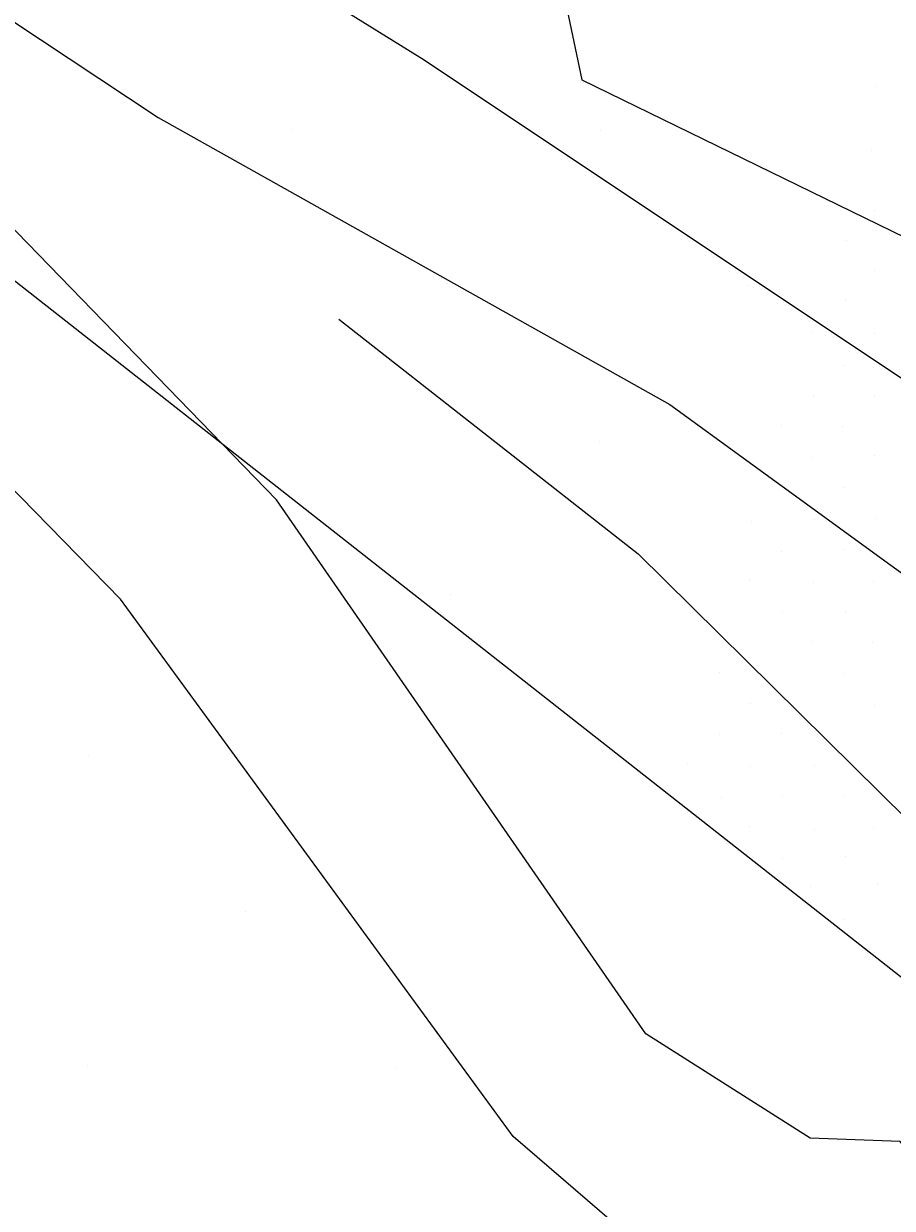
# Model space of a CAD drawing. Extents: x 1602514 to 1609837, y 863887 to 871157.
# Drawn here: x 1606487.5 to 1606547.1, y 865648.6 to 865729.8 of the extents above; entities that cross this region are included whole.
import ezdxf

# ---------------------------------------------------------------- set-up
doc = ezdxf.new("R2010")
doc.units = 0
for name, color, linetype in [('Survey-Entrances', 7, 'Continuous'), ('Survey-Flow line', 7, 'Continuous'), ('Survey-Ridge Lines', 7, 'Continuous'), ('Survey-Spot dirt', 7, 'Continuous'), ('Survey-Vegetation trees', 7, 'Continuous')]:
    doc.layers.add(name, color=color, linetype=linetype)

msp = doc.modelspace()

# ---------------------------------------------------------------- linework, layer by layer
at = {"layer": 'Survey-Entrances'}
for points in [[(1605980.439, 866121.087), (1606019.194, 866074.992), (1606085.728, 866003.012), (1606144.444, 865944.546), (1606164.347, 865927.191), (1606213.395, 865894.188), (1606253.629, 865868.44), (1606340.925, 865816.944), (1606394.589, 865787.872), (1606454.137, 865751.618), (1606496.706, 865723.411), (1606531.802, 865703.739), (1606585.257, 865664.883), (1606641.474, 865621.476)], [(1605980.439, 866121.087), (1606019.194, 866074.992), (1606085.728, 866003.012), (1606144.444, 865944.546), (1606164.347, 865927.191), (1606213.395, 865894.188), (1606253.629, 865868.44), (1606340.925, 865816.944), (1606394.589, 865787.872), (1606454.137, 865751.618), (1606496.706, 865723.411), (1606531.802, 865703.739), (1606585.257, 865664.883), (1606641.474, 865621.476)], [(1606392.71, 865802.217), (1606466.053, 865757.663), (1606514.959, 865727.363), (1606568.699, 865691.558), (1606618.103, 865655.292), (1606648.73, 865633.019)], [(1606392.71, 865802.217), (1606466.053, 865757.663), (1606514.959, 865727.363), (1606568.699, 865691.558), (1606618.103, 865655.292), (1606648.73, 865633.019)]]:
    msp.add_lwpolyline(points, dxfattribs=at)
at = {"layer": 'Survey-Flow line'}
msp.add_lwpolyline([(1606509.095, 865709.587), (1606529.631, 865693.496), (1606551.797, 865671.62), (1606560.886, 865649.416)], dxfattribs=at)
msp.add_lwpolyline([(1606509.095, 865709.587), (1606529.631, 865693.496), (1606551.797, 865671.62), (1606560.886, 865649.416)], dxfattribs=at)
at = {"layer": 'Survey-Ridge Lines'}
for points in [[(1606550.529, 865649.422), (1606547.609, 865653.184), (1606541.44, 865653.409), (1606530.154, 865660.571), (1606504.809, 865697.2), (1606469.176, 865733.931), (1606440.826, 865770.258)], [(1606550.529, 865649.422), (1606547.609, 865653.184), (1606541.44, 865653.409), (1606530.154, 865660.571), (1606504.809, 865697.2), (1606469.176, 865733.931), (1606440.826, 865770.258)], [(1606546.327, 865643.471), (1606541.719, 865644.082), (1606532.075, 865644.038), (1606521.052, 865653.531), (1606494.114, 865690.384), (1606458.824, 865726.45), (1606429.425, 865761.756)], [(1606546.327, 865643.471), (1606541.719, 865644.082), (1606532.075, 865644.038), (1606521.052, 865653.531), (1606494.114, 865690.384), (1606458.824, 865726.45), (1606429.425, 865761.756)]]:
    msp.add_lwpolyline(points, dxfattribs=at)
at = {"layer": 'Survey-Spot dirt'}
for p, q in [((1606545.95, 865725.566), (1606545.95, 865725.566)), ((1606545.95, 865725.566), (1606545.95, 865725.566)), ((1606505.89, 865722.572), (1606505.89, 865722.572)), ((1606505.89, 865722.572), (1606505.89, 865722.572)), ((1606527.073, 865722.493), (1606527.073, 865722.493)), ((1606527.073, 865722.493), (1606527.073, 865722.493)), ((1606545.63, 865721.158), (1606545.63, 865721.158)), ((1606545.63, 865721.158), (1606545.63, 865721.158)), ((1606545.851, 865717.018), (1606545.851, 865717.018)), ((1606545.851, 865717.018), (1606545.851, 865717.018)), ((1606543.914, 865714.949), (1606543.914, 865714.949)), ((1606543.914, 865714.949), (1606543.914, 865714.949)), ((1606545.815, 865712.942), (1606545.815, 865712.942)), ((1606545.815, 865712.942), (1606545.815, 865712.942)), ((1606516.457, 865712.027), (1606516.457, 865712.027)), ((1606516.457, 865712.027), (1606516.457, 865712.027)), ((1606537.209, 865711.866), (1606537.209, 865711.866)), ((1606537.209, 865711.866), (1606537.209, 865711.866)), ((1606543.829, 865710.858), (1606543.829, 865710.858)), ((1606543.829, 865710.858), (1606543.829, 865710.858)), ((1606541.555, 865708.668), (1606541.555, 865708.668)), ((1606541.555, 865708.668), (1606541.555, 865708.668)), ((1606545.866, 865708.625), (1606545.866, 865708.625)), ((1606545.866, 865708.625), (1606545.866, 865708.625)), ((1606543.747, 865706.391), (1606543.747, 865706.391)), ((1606543.747, 865706.391), (1606543.747, 865706.391)), ((1606541.67, 865704.32), (1606541.67, 865704.32)), ((1606541.67, 865704.32), (1606541.67, 865704.32)), ((1606545.86, 865704.372), (1606545.86, 865704.372)), ((1606545.86, 865704.372), (1606545.86, 865704.372)), ((1606539.485, 865702.31), (1606539.485, 865702.31)), ((1606539.485, 865702.31), (1606539.485, 865702.31)), ((1606543.658, 865702.24), (1606543.658, 865702.24)), ((1606543.658, 865702.24), (1606543.658, 865702.24)), ((1606526.978, 865701.167), (1606526.978, 865701.167)), ((1606526.978, 865701.167), (1606526.978, 865701.167)), ((1606541.529, 865700.085), (1606541.529, 865700.085)), ((1606541.529, 865700.085), (1606541.529, 865700.085)), ((1606545.853, 865700.225), (1606545.853, 865700.225)), ((1606545.853, 865700.225), (1606545.853, 865700.225)), ((1606539.461, 865698.105), (1606539.461, 865698.105)), ((1606539.461, 865698.105), (1606539.461, 865698.105)), ((1606543.697, 865698.059), (1606543.697, 865698.059)), ((1606543.697, 865698.059), (1606543.697, 865698.059)), ((1606537.431, 865695.73), (1606537.431, 865695.73)), ((1606537.431, 865695.73), (1606537.431, 865695.73)), ((1606541.729, 865695.825), (1606541.729, 865695.825)), ((1606541.729, 865695.825), (1606541.729, 865695.825)), ((1606545.884, 865695.921), (1606545.884, 865695.921)), ((1606545.884, 865695.921), (1606545.884, 865695.921)), ((1606539.442, 865693.647), (1606539.442, 865693.647)), ((1606539.442, 865693.647), (1606539.442, 865693.647)), ((1606543.732, 865693.817), (1606543.732, 865693.817)), ((1606543.732, 865693.817), (1606543.732, 865693.817)), ((1606537.285, 865691.647), (1606537.285, 865691.647)), ((1606537.285, 865691.647), (1606537.285, 865691.647)), ((1606545.788, 865691.621), (1606545.788, 865691.621)), ((1606545.788, 865691.621), (1606545.788, 865691.621)), ((1606541.646, 865691.534), (1606541.646, 865691.534)), ((1606541.646, 865691.534), (1606541.646, 865691.534)), ((1606516.781, 865690.719), (1606516.781, 865690.719)), ((1606516.781, 865690.719), (1606516.781, 865690.719)), ((1606539.521, 865689.439), (1606539.521, 865689.439)), ((1606539.521, 865689.439), (1606539.521, 865689.439)), ((1606543.821, 865689.497), (1606543.821, 865689.497)), ((1606543.821, 865689.497), (1606543.821, 865689.497)), ((1606541.555, 865687.47), (1606541.555, 865687.47)), ((1606541.555, 865687.47), (1606541.555, 865687.47)), ((1606545.706, 865687.425), (1606545.706, 865687.425)), ((1606545.706, 865687.425), (1606545.706, 865687.425)), ((1606535.216, 865685.372), (1606535.216, 865685.372)), ((1606535.216, 865685.372), (1606535.216, 865685.372)), ((1606543.687, 865685.303), (1606543.687, 865685.303)), ((1606543.687, 865685.303), (1606543.687, 865685.303)), ((1606537.318, 865683.24), (1606537.318, 865683.24)), ((1606537.318, 865683.24), (1606537.318, 865683.24)), ((1606545.865, 865683.074), (1606545.865, 865683.074)), ((1606545.865, 865683.074), (1606545.865, 865683.074)), ((1606535.216, 865681.083), (1606535.216, 865681.083)), ((1606535.216, 865681.083), (1606535.216, 865681.083)), ((1606539.497, 865681.194), (1606539.497, 865681.194)), ((1606539.497, 865681.194), (1606539.497, 865681.194)), ((1606491.889, 865679.682), (1606491.889, 865679.682)), ((1606491.889, 865679.682), (1606491.889, 865679.682)), ((1606527.187, 865679.928), (1606527.187, 865679.928)), ((1606527.187, 865679.928), (1606527.187, 865679.928)), ((1606533.047, 865679.087), (1606533.047, 865679.087)), ((1606533.047, 865679.087), (1606533.047, 865679.087)), ((1606537.313, 865678.916), (1606537.313, 865678.916)), ((1606537.313, 865678.916), (1606537.313, 865678.916)), ((1606541.732, 865678.939), (1606541.732, 865678.939)), ((1606541.732, 865678.939), (1606541.732, 865678.939)), ((1606535.321, 865676.796), (1606535.321, 865676.796)), ((1606535.321, 865676.796), (1606535.321, 865676.796)), ((1606539.515, 865676.834), (1606539.515, 865676.834)), ((1606539.515, 865676.834), (1606539.515, 865676.834)), ((1606543.814, 865676.868), (1606543.814, 865676.868)), ((1606543.814, 865676.868), (1606543.814, 865676.868)), ((1606537.293, 865674.79), (1606537.293, 865674.79)), ((1606537.293, 865674.79), (1606537.293, 865674.79)), ((1606541.738, 865674.611), (1606541.738, 865674.611)), ((1606541.738, 865674.611), (1606541.738, 865674.611)), ((1606545.759, 865674.713), (1606545.759, 865674.713)), ((1606545.759, 865674.713), (1606545.759, 865674.713)), ((1606539.554, 865672.592), (1606539.554, 865672.592)), ((1606539.554, 865672.592), (1606539.554, 865672.592)), ((1606543.858, 865672.702), (1606543.858, 865672.702)), ((1606543.858, 865672.702), (1606543.858, 865672.702)), ((1606541.437, 865670.691), (1606541.437, 865670.691)), ((1606541.437, 865670.691), (1606541.437, 865670.691)), ((1606546.021, 865670.812), (1606546.021, 865670.812)), ((1606546.021, 865670.812), (1606546.021, 865670.812)), ((1606502.709, 865668.972), (1606502.709, 865668.972)), ((1606502.709, 865668.972), (1606502.709, 865668.972)), ((1606543.714, 865668.407), (1606543.714, 865668.407)), ((1606543.714, 865668.407), (1606543.714, 865668.407)), ((1606545.878, 865666.178), (1606545.878, 865666.178)), ((1606545.878, 865666.178), (1606545.878, 865666.178)), ((1606491.855, 865658.383), (1606491.855, 865658.383)), ((1606491.855, 865658.383), (1606491.855, 865658.383)), ((1606513.049, 865658.197), (1606513.049, 865658.197)), ((1606513.049, 865658.197), (1606513.049, 865658.197))]:
    msp.add_line(p, q, dxfattribs=at)
at = {"layer": 'Survey-Vegetation trees'}
for points in [[(1605868.242, 866270.345), (1605917.005, 866264.246), (1606013.006, 866150.652), (1606159.294, 865970.731), (1606288.82, 865873.909), (1606519.681, 865754.978), (1606525.776, 865726.007), (1606624.064, 865677.978), (1606673.588, 865661.968), (1606653.017, 865637.572), (1606750.542, 865552.185), (1606932.64, 865405.809), (1606897.485, 865634.772), (1606852.532, 866057.892), (1606634.623, 866157.763), (1606377.049, 866304.336), (1606183.522, 866423.267), (1605933.613, 866558.208), (1605731.705, 866735.079)], [(1605868.242, 866270.345), (1605917.005, 866264.246), (1606013.006, 866150.652), (1606159.294, 865970.731), (1606288.82, 865873.909), (1606519.681, 865754.978), (1606525.776, 865726.007), (1606624.064, 865677.978), (1606673.588, 865661.968), (1606653.017, 865637.572), (1606750.542, 865552.185), (1606932.64, 865405.809), (1606897.485, 865634.772), (1606852.532, 866057.892), (1606634.623, 866157.763), (1606377.049, 866304.336), (1606183.522, 866423.267), (1605933.613, 866558.208), (1605731.705, 866735.079)], [(1606966.169, 865108.64), (1606926.006, 865368.719), (1606585.429, 865634.789), (1606394.188, 865784.978), (1606151.898, 865922.968), (1606027.705, 866037.325), (1605914.18, 866179.127), (1605665.453, 866233.318)], [(1606966.169, 865108.64), (1606926.006, 865368.719), (1606585.429, 865634.789), (1606394.188, 865784.978), (1606151.898, 865922.968), (1606027.705, 866037.325), (1605914.18, 866179.127), (1605665.453, 866233.318)]]:
    msp.add_lwpolyline(points, dxfattribs=at)

doc.saveas('drawing.dxf')
